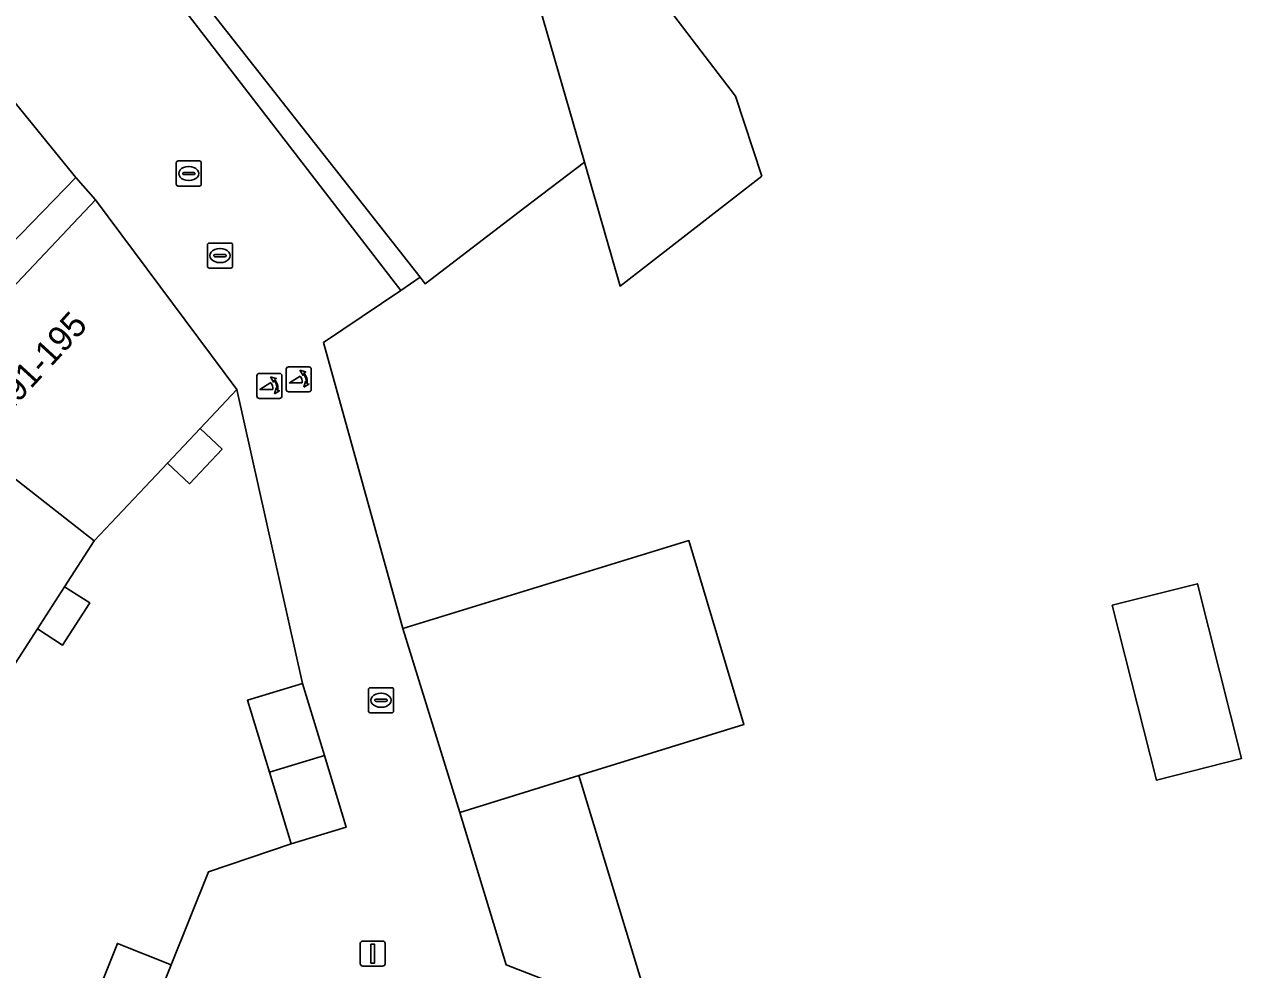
# Model space of a CAD drawing. Extents: x 159371 to 159986, y 382987 to 383597.
# Drawn here: x 159435.27 to 159483.8, y 383388.85 to 383426.52 of the extents above; entities that cross this region are included whole.
import ezdxf

# ---------------------------------------------------------------- set-up
doc = ezdxf.new("R2010")
doc.units = 0
for name, color, linetype in [('IMGEO_Erf', 7, 'Continuous'), ('IMGEO_Kolk', 7, 'Continuous'), ('IMGEO_Lichtmast', 7, 'Continuous'), ('IMGEO_Muur', 7, 'Continuous'), ('IMGEO_Pand', 7, 'Continuous'), ('IMGEO_Pand_nummerreeks', 7, 'Continuous'), ('IMGEO_Poller', 7, 'Continuous'), ('IMGEO_Rijbaan_lokaal_open', 7, 'Continuous'), ('IMGEO_Rioolput', 7, 'Continuous'), ('IMGEO_Voetpad_open', 7, 'Continuous')]:
    doc.layers.add(name, color=color, linetype=linetype)

msp = doc.modelspace()

# ---------------------------------------------------------------- linework, layer by layer
at = {"layer": 'IMGEO_Erf'}
for points in [[(159459.782, 383428.687), (159463.62, 383423.657), (159464.666, 383420.474), (159459.023, 383416.089), (159457.598, 383421.028), (159455.223, 383419.216), (159451.247, 383416.183), (159451.051, 383416.439), (159450.273, 383415.916), (159447.194, 383413.843), (159450.363, 383402.446), (159461.767, 383405.947), (159463.961, 383398.624), (159457.371, 383396.581), (159460.368, 383386.758)], [(159437.846, 383387.078), (159438.976, 383389.893), (159441.119, 383389.04), (159442.612, 383392.749), (159445.911, 383393.859), (159445.036, 383396.72), (159444.16, 383399.582), (159446.36, 383400.251), (159443.736, 383411.969), (159442.274, 383410.416), (159443.151, 383409.59), (159441.851, 383408.209), (159440.973, 383409.035), (159440.309, 383408.329), (159438.055, 383405.936), (159436.874, 383404.109), (159437.875, 383403.462), (159436.791, 383401.785), (159435.789, 383402.433), (159433.422, 383398.773)]]:
    msp.add_lwpolyline(points, dxfattribs=at)
msp.add_lwpolyline([(159483.804, 383397.265), (159480.405, 383396.405), (159478.644, 383403.369), (159482.043, 383404.229)], close=True, dxfattribs=at)
at = {"layer": 'IMGEO_Kolk'}
for p, q in [((159441.397, 383421.075), (159442.249, 383421.075)), ((159441.322, 383420.149), (159441.322, 383421.001)), ((159441.581, 383420.569), (159441.581, 383420.581)), ((159442.019, 383420.532), (159441.621, 383420.532)), ((159441.624, 383420.618), (159442.022, 383420.618)), ((159441.81, 383420.855), (159441.835, 383420.855)), ((159442.065, 383420.581), (159442.065, 383420.569)), ((159442.323, 383421.001), (159442.323, 383420.149)), ((159442.249, 383420.075), (159441.397, 383420.075)), ((159441.833, 383420.295), (159441.808, 383420.295)), ((159448.988, 383399.157), (159448.988, 383400.009)), ((159449.063, 383400.083), (159449.915, 383400.083)), ((159449.476, 383399.863), (159449.501, 383399.863)), ((159449.989, 383400.009), (159449.989, 383399.157)), ((159449.247, 383399.577), (159449.247, 383399.589)), ((159449.685, 383399.54), (159449.287, 383399.54)), ((159449.29, 383399.626), (159449.688, 383399.626)), ((159449.499, 383399.303), (159449.474, 383399.303)), ((159449.731, 383399.589), (159449.731, 383399.577)), ((159449.915, 383399.083), (159449.063, 383399.083))]:
    msp.add_line(p, q, dxfattribs=at)
for points in [[(159441.397, 383421.075), (159442.249, 383421.075)], [(159441.322, 383420.149), (159441.322, 383421.001)], [(159442.323, 383421.001), (159442.323, 383420.149)], [(159442.249, 383420.075), (159441.397, 383420.075)], [(159448.988, 383399.157), (159448.988, 383400.009)], [(159449.063, 383400.083), (159449.915, 383400.083)], [(159449.989, 383400.009), (159449.989, 383399.157)], [(159449.915, 383399.083), (159449.063, 383399.083)]]:
    msp.add_lwpolyline(points, dxfattribs=at)
for centre, radius, start, end in [((159441.399, 383420.999), 0.0765, 91.552, 178.448), ((159441.399, 383420.999), 0.0765, 91.552, 178.448), ((159442.247, 383420.999), 0.0765, 1.552, 88.448), ((159442.247, 383420.999), 0.0765, 1.552, 88.448), ((159441.621, 383420.578), 0.0403, 85.8775, 175.7526), ((159441.618, 383420.568), 0.0366, 178.938, 274.7102), ((159442.022, 383420.575), 0.043, 264.8664, 352.4533), ((159442.026, 383420.58), 0.0386, 1.7309, 96.639), ((159441.399, 383420.151), 0.0765, 181.552, 268.448), ((159441.399, 383420.151), 0.0765, 181.552, 268.448), ((159442.247, 383420.151), 0.0765, 271.552, 358.448), ((159442.247, 383420.151), 0.0765, 271.552, 358.448), ((159449.065, 383400.007), 0.0765, 91.552, 178.448), ((159449.065, 383400.007), 0.0765, 91.552, 178.448), ((159449.913, 383400.007), 0.0765, 1.552, 88.448), ((159449.913, 383400.007), 0.0765, 1.552, 88.448), ((159449.287, 383399.586), 0.0403, 85.8775, 175.7526), ((159449.284, 383399.576), 0.0366, 178.938, 274.7102), ((159449.688, 383399.583), 0.043, 264.8664, 352.4533), ((159449.692, 383399.588), 0.0386, 1.7309, 96.639), ((159449.065, 383399.159), 0.0765, 181.552, 268.448), ((159449.065, 383399.159), 0.0765, 181.552, 268.448), ((159449.913, 383399.159), 0.0765, 271.552, 358.448), ((159449.913, 383399.159), 0.0765, 271.552, 358.448)]:
    msp.add_arc(centre, radius, start, end, dxfattribs=at)
for centre, major_axis, ratio, start_param, end_param in [((159441.809, 383420.575), (-0.387, 0.002), 0.722429, 4.712389, 7.853982), ((159441.834, 383420.575), (-0.39, 0.002), 0.717154, 1.570796, 4.712389), ((159449.475, 383399.583), (-0.387, 0.002), 0.722429, 4.712389, 7.853982), ((159449.5, 383399.583), (-0.39, 0.002), 0.717154, 1.570796, 4.712389)]:
    msp.add_ellipse(centre, major_axis=major_axis, ratio=ratio, start_param=start_param, end_param=end_param, dxfattribs=at)
at = {"layer": 'IMGEO_Lichtmast'}
for p, q in [((159448.763, 383389.986), (159449.553, 383389.986)), ((159449.553, 383389.986), (159448.763, 383389.986)), ((159448.663, 383389.086), (159448.663, 383389.886)), ((159448.663, 383389.886), (159448.663, 383389.086)), ((159449.653, 383389.886), (159449.653, 383389.086)), ((159449.653, 383389.086), (159449.653, 383389.886)), ((159449.553, 383388.986), (159448.763, 383388.986)), ((159448.763, 383388.986), (159449.553, 383388.986))]:
    msp.add_line(p, q, dxfattribs=at)
msp.add_lwpolyline([(159449.083, 383389.861), (159449.233, 383389.861), (159449.233, 383389.111), (159449.083, 383389.111), (159449.083, 383389.861)], dxfattribs=at)
for centre, start, end in [((159448.763, 383389.886), 90, 180), ((159448.763, 383389.886), 90, 180), ((159449.553, 383389.886), 0, 90), ((159449.553, 383389.886), 360, 90), ((159448.763, 383389.086), 180, 270), ((159448.763, 383389.086), 180, 270), ((159449.553, 383389.086), 270, 0), ((159449.553, 383389.086), 270, 0)]:
    msp.add_arc(centre, 0.1, start, end, dxfattribs=at)
at = {"layer": 'IMGEO_Muur'}
for points in [[(159447.194, 383413.843), (159450.363, 383402.446)], [(159443.736, 383411.969), (159446.36, 383400.251)]]:
    msp.add_lwpolyline(points, dxfattribs=at)
at = {"layer": 'IMGEO_Pand'}
for points in [[(159466.089, 383433.499), (159463.995, 383436.245), (159464.65, 383436.75), (159462.791, 383439.185), (159459.758, 383443.16), (159459.676, 383443.267), (159459.554, 383443.427), (159459.401, 383443.31), (159453.314, 383438.652), (159453.102, 383438.49), (159453.169, 383438.403), (159450.447, 383436.305), (159450.365, 383436.243), (159450.136, 383436.07), (159455.206, 383429.299), (159457.598, 383421.028), (159459.023, 383416.089), (159464.666, 383420.474), (159463.62, 383423.657), (159459.782, 383428.687)], [(159455.206, 383429.299), (159450.136, 383436.07), (159441.022, 383429.185), (159451.051, 383416.439), (159451.247, 383416.183), (159455.223, 383419.216), (159457.598, 383421.028)], [(159438.109, 383419.531), (159434.755, 383415.975), (159433.802, 383416.801), (159432.685, 383415.588), (159433.59, 383414.735), (159430.71, 383411.678), (159438.055, 383405.936), (159440.309, 383408.329), (159440.973, 383409.035), (159442.274, 383410.416), (159443.736, 383411.969)], [(159438.055, 383405.936), (159430.71, 383411.678), (159428.36, 383408.025), (159427.317, 383408.718), (159426.433, 383407.33), (159427.48, 383406.656), (159425.234, 383403.164), (159433.422, 383398.773), (159435.789, 383402.433), (159436.874, 383404.109)], [(159442.274, 383410.416), (159440.973, 383409.035), (159441.851, 383408.209), (159443.151, 383409.59)], [(159452.629, 383395.11), (159457.371, 383396.581), (159463.961, 383398.624), (159461.767, 383405.947), (159450.363, 383402.446)], [(159436.874, 383404.109), (159435.789, 383402.433), (159436.791, 383401.785), (159437.875, 383403.462)], [(159482.043, 383404.229), (159478.644, 383403.369), (159480.405, 383396.405), (159483.804, 383397.265)], [(159447.228, 383397.386), (159446.36, 383400.251), (159444.16, 383399.582), (159445.036, 383396.72)], [(159447.228, 383397.386), (159445.036, 383396.72), (159445.911, 383393.859), (159448.097, 383394.52)], [(159452.629, 383395.11), (159454.473, 383389.037), (159460.368, 383386.758), (159457.371, 383396.581)], [(159439.99, 383386.225), (159441.119, 383389.04), (159438.976, 383389.893), (159437.846, 383387.078)]]:
    msp.add_lwpolyline(points, close=True, dxfattribs=at)
at = {"layer": 'IMGEO_Poller'}
for p, q in [((159445.711, 383412.777), (159445.711, 383411.97)), ((159445.711, 383412.777), (159445.711, 383411.97)), ((159446.613, 383412.872), (159445.805, 383412.872)), ((159446.613, 383412.872), (159445.805, 383412.872)), ((159446.707, 383411.97), (159446.707, 383412.777)), ((159446.707, 383411.97), (159446.707, 383412.777)), ((159444.54, 383412.515), (159444.54, 383411.708)), ((159444.54, 383412.515), (159444.54, 383411.708)), ((159445.442, 383412.61), (159444.634, 383412.61)), ((159445.442, 383412.61), (159444.634, 383412.61)), ((159445.536, 383411.708), (159445.536, 383412.515)), ((159445.536, 383411.708), (159445.536, 383412.515)), ((159445.805, 383411.875), (159446.613, 383411.875)), ((159445.805, 383411.875), (159446.613, 383411.875)), ((159444.634, 383411.613), (159445.442, 383411.613)), ((159444.634, 383411.613), (159445.442, 383411.613))]:
    msp.add_line(p, q, dxfattribs=at)
for points in [[(159445.219, 383412.339), (159445.207, 383412.266), (159445.082, 383412.471)], [(159445.082, 383412.471), (159445.313, 383412.405), (159445.242, 383412.373)], [(159446.346, 383412.228), (159445.833, 383412.228), (159446.263, 383412.503)], [(159446.39, 383412.601), (159446.378, 383412.528), (159446.253, 383412.733)], [(159446.253, 383412.733), (159446.484, 383412.667), (159446.413, 383412.635)], [(159446.406, 383412.056), (159446.472, 383412.287), (159446.502, 383412.219)], [(159445.175, 383411.966), (159444.662, 383411.966), (159445.092, 383412.241)], [(159445.235, 383411.794), (159445.301, 383412.025), (159445.331, 383411.957)], [(159445.367, 383411.93), (159445.439, 383411.919), (159445.235, 383411.794)], [(159446.538, 383412.192), (159446.61, 383412.181), (159446.406, 383412.056)]]:
    msp.add_lwpolyline(points, dxfattribs=at)
for centre, radius, start, end in [((159445.805, 383412.777), 0.0946, 90, 180), ((159445.805, 383412.777), 0.0946, 90, 180), ((159446.613, 383412.777), 0.0946, 0, 90), ((159446.613, 383412.777), 0.0946, 0, 90), ((159444.634, 383412.515), 0.0946, 90, 180), ((159444.634, 383412.515), 0.0946, 90, 180), ((159444.861, 383412.026), 0.476, 351.7527, 41.1691), ((159444.861, 383412.026), 0.516, 349.3569, 42.2912), ((159445.442, 383412.515), 0.0946, 0, 90), ((159445.442, 383412.515), 0.0946, 0, 90), ((159446.018, 383412.278), 0.332, 351.3247, 42.4854), ((159446.032, 383412.288), 0.476, 351.7527, 41.1691), ((159446.032, 383412.288), 0.516, 349.3569, 42.2912), ((159444.847, 383412.016), 0.332, 351.3247, 42.4854), ((159445.805, 383411.97), 0.0946, 180, 270), ((159445.805, 383411.97), 0.0946, 180, 270), ((159446.613, 383411.97), 0.0946, 270, 0), ((159446.613, 383411.97), 0.0946, 270, 0), ((159444.634, 383411.708), 0.0946, 180, 270), ((159444.634, 383411.708), 0.0946, 180, 270), ((159445.442, 383411.708), 0.0946, 270, 0), ((159445.442, 383411.708), 0.0946, 270, 0)]:
    msp.add_arc(centre, radius, start, end, dxfattribs=at)
at = {"layer": 'IMGEO_Rijbaan_lokaal_open'}
for points in [[(159450.363, 383402.446), (159447.194, 383413.843), (159450.273, 383415.916), (159442.615, 383425.856), (159440.564, 383428.518), (159440.409, 383428.722), (159439.684, 383429.671), (159438.681, 383431.073), (159432.44, 383426.37), (159434.07, 383424.384), (159437.325, 383420.42), (159438.109, 383419.531), (159443.736, 383411.969), (159446.36, 383400.251), (159447.228, 383397.386), (159448.097, 383394.52), (159445.911, 383393.859), (159442.612, 383392.749), (159441.119, 383389.04), (159439.99, 383386.225)], [(159471.189, 383377.673), (159474.669, 383378.719), (159472.912, 383384.045), (159469.884, 383383.076), (159460.368, 383386.758), (159454.473, 383389.037), (159452.629, 383395.11), (159450.363, 383402.446)]]:
    msp.add_lwpolyline(points, dxfattribs=at)
at = {"layer": 'IMGEO_Rioolput'}
for p, q in [((159442.569, 383416.879), (159442.569, 383417.731)), ((159442.644, 383417.805), (159443.496, 383417.805)), ((159443.57, 383417.731), (159443.57, 383416.879)), ((159442.828, 383417.299), (159442.828, 383417.311)), ((159443.266, 383417.262), (159442.868, 383417.262)), ((159442.871, 383417.348), (159443.269, 383417.348)), ((159443.057, 383417.585), (159443.082, 383417.585)), ((159443.312, 383417.311), (159443.312, 383417.299)), ((159443.496, 383416.805), (159442.644, 383416.805)), ((159443.08, 383417.025), (159443.055, 383417.025))]:
    msp.add_line(p, q, dxfattribs=at)
for points in [[(159442.569, 383416.879), (159442.569, 383417.731)], [(159442.644, 383417.805), (159443.496, 383417.805)], [(159443.57, 383417.731), (159443.57, 383416.879)], [(159443.496, 383416.805), (159442.644, 383416.805)]]:
    msp.add_lwpolyline(points, dxfattribs=at)
for centre, radius, start, end in [((159442.646, 383417.729), 0.0765, 91.552, 178.448), ((159442.646, 383417.729), 0.0765, 91.552, 178.448), ((159443.494, 383417.729), 0.0765, 1.552, 88.448), ((159443.494, 383417.729), 0.0765, 1.552, 88.448), ((159442.868, 383417.308), 0.0403, 85.8775, 175.7526), ((159442.865, 383417.298), 0.0366, 178.938, 274.7102), ((159443.269, 383417.305), 0.043, 264.8664, 352.4533), ((159443.273, 383417.31), 0.0386, 1.7309, 96.639), ((159442.646, 383416.881), 0.0765, 181.552, 268.448), ((159442.646, 383416.881), 0.0765, 181.552, 268.448), ((159443.494, 383416.881), 0.0765, 271.552, 358.448), ((159443.494, 383416.881), 0.0765, 271.552, 358.448)]:
    msp.add_arc(centre, radius, start, end, dxfattribs=at)
for centre, major_axis, ratio, start_param, end_param in [((159443.056, 383417.305), (-0.387, 0.002), 0.722429, 4.712389, 7.853982), ((159443.081, 383417.305), (-0.39, 0.002), 0.717154, 1.570796, 4.712389)]:
    msp.add_ellipse(centre, major_axis=major_axis, ratio=ratio, start_param=start_param, end_param=end_param, dxfattribs=at)
at = {"layer": 'IMGEO_Voetpad_open'}
msp.add_lwpolyline([(159400.619, 383397.72), (159400.956, 383394.962), (159405.054, 383399.714), (159408.921, 383404.193), (159420.009, 383400.664), (159419.94, 383400.506), (159422.418, 383399.605), (159426.433, 383407.33), (159427.317, 383408.718), (159432.685, 383415.588), (159433.802, 383416.801), (159437.325, 383420.42), (159434.07, 383424.384), (159432.44, 383426.37), (159438.681, 383431.073), (159439.684, 383429.671), (159440.409, 383428.722), (159441.022, 383429.185), (159450.136, 383436.07), (159450.365, 383436.243), (159449.709, 383437.104), (159452.734, 383439.412)], dxfattribs=at)
for points in [[(159441.022, 383429.185), (159440.409, 383428.722), (159440.564, 383428.518), (159442.615, 383425.856), (159450.273, 383415.916), (159451.051, 383416.439)], [(159437.325, 383420.42), (159433.802, 383416.801), (159434.755, 383415.975), (159438.109, 383419.531)]]:
    msp.add_lwpolyline(points, close=True, dxfattribs=at)

# ---------------------------------------------------------------- texts
at = {"layer": 'IMGEO_Pand_nummerreeks'}
msp.add_text('191-195', height=1, rotation=47.5268, dxfattribs=at).set_placement((159434.522, 383410.872))

doc.saveas('drawing.dxf')
